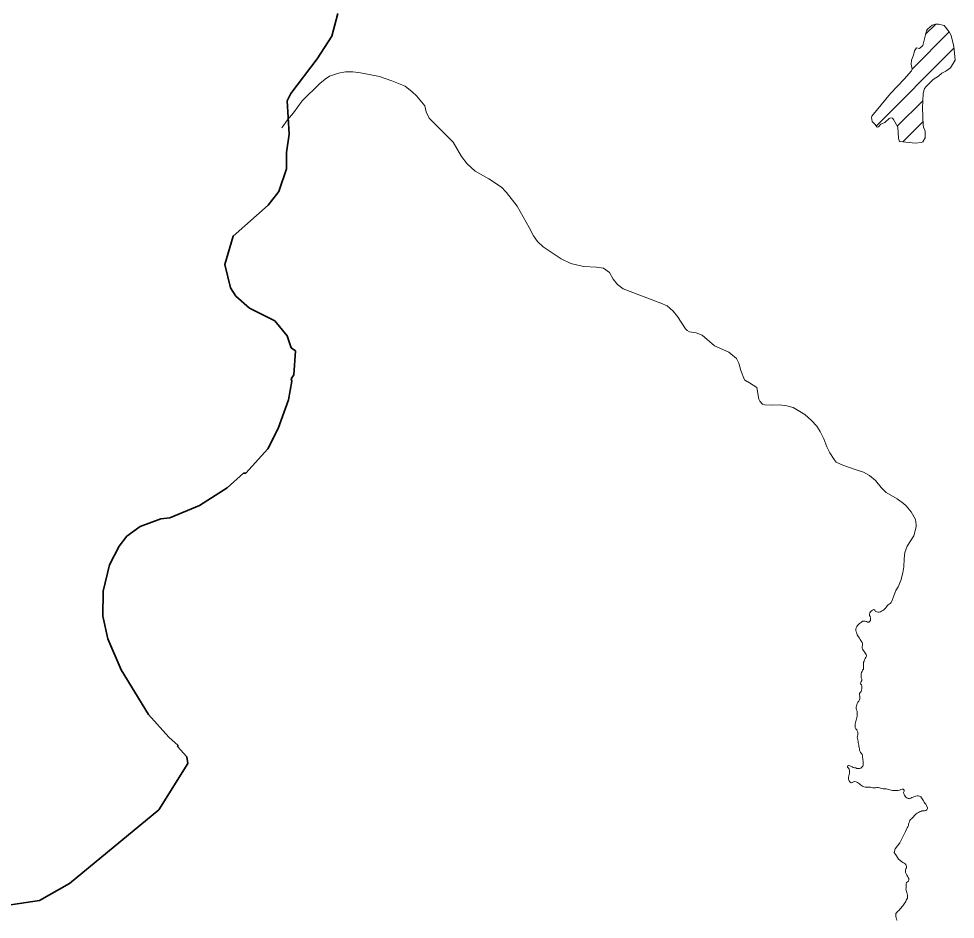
# Model space of a CAD drawing. Extents: x 553962 to 842807, y 8883888 to 9032388.
# Drawn here: x 608778 to 610652, y 8912448 to 8914249 of the extents above; entities that cross this region are included whole.
import ezdxf

# ---------------------------------------------------------------- set-up
doc = ezdxf.new("R2010")
doc.units = 0
doc.header["$LTSCALE"] = 150
doc.linetypes.add('LONG_DASH_SHORT_DASH', pattern=[9.9, 6, -1.2, 1.5, -1.2])
doc.layers.add('6', color=7, linetype='Continuous', lineweight=13)

msp = doc.modelspace()

# ---------------------------------------------------------------- linework, layer by layer
at = {"layer": '6'}
for p, q in [((610592.8, 8914218.2), (610613.2, 8914238.6)), ((610565.7, 8914148.7), (610640.2, 8914223.2)), ((610494, 8914034.6), (610649.5, 8914190.1)), ((610536, 8914034.2), (610587.2, 8914085.3)), ((610547.2, 8914002.9), (610587.8, 8914043.4))]:
    msp.add_line(p, q, dxfattribs=at)
at = {"layer": '6', "linetype": 'LONG_DASH_SHORT_DASH', "lineweight": 35}
msp.add_lwpolyline([(608739.3, 8912473), (608819.6, 8912485.1), (608880, 8912519.3), (609058.8, 8912666.4), (609116.5, 8912759.3), (609114.9, 8912772.6), (609096.2, 8912793.6), (609097.3, 8912795.6), (609078.6, 8912811.8), (609038.2, 8912857.6), (608983.3, 8912946.8), (608956.3, 8913009.1), (608946.9, 8913054.2), (608947.5, 8913104.1), (608959.7, 8913156.7), (608979, 8913193.9), (608994.6, 8913214.2), (609021.3, 8913233.8), (609062.8, 8913248.6), (609080.9, 8913251), (609139.7, 8913275.3), (609195.1, 8913310.8), (609228, 8913340.4), (609232.6, 8913340.3), (609276.6, 8913389.1), (609297.3, 8913429.6), (609318.1, 8913487), (609324.7, 8913524.3), (609323.1, 8913528.6), (609328.6, 8913536.8), (609332, 8913584.8), (609323.1, 8913590.8), (609315.6, 8913614.7), (609290.5, 8913645.2), (609240.2, 8913670.2), (609212.4, 8913694.1), (609201.8, 8913711), (609190.8, 8913757.9), (609207.3, 8913814.3), (609277.5, 8913876.2), (609298.7, 8913903.7), (609314.4, 8913949), (609314.4, 8913981.9), (609319.5, 8914018.2), (609315.7, 8914084.9), (609322.5, 8914099.7), (609375.2, 8914169.3), (609404.5, 8914214.5), (609417, 8914259.9)], dxfattribs=at)
at = {"layer": '6'}
for points in [[(610550.1, 8914128.2), (610522.6, 8914099.6), (610485.2, 8914054.4), (610484.5, 8914051.4), (610485.8, 8914043.6), (610490.9, 8914038.7), (610495.7, 8914032.3), (610498.2, 8914032.8), (610503.2, 8914038.6), (610511.3, 8914041.6), (610520, 8914049.9), (610522.6, 8914050.8), (610526.2, 8914050.7), (610528.6, 8914048), (610536.9, 8914032.6), (610538.2, 8914010.4), (610539.8, 8914005.3), (610541.1, 8914003.4), (610572.1, 8914000.6), (610584.6, 8914001.8), (610587.4, 8914003), (610591.6, 8914010.9), (610591.8, 8914024.6), (610588.8, 8914032.4), (610588, 8914036.4), (610586.7, 8914070.3), (610587.8, 8914099.9), (610590.6, 8914109.6), (610593.7, 8914113.9), (610608, 8914127.7), (610618.3, 8914134.6), (610625.4, 8914140.7), (610632.9, 8914144.4), (610642.7, 8914150.8), (610652.1, 8914166.7), (610649.1, 8914194), (610643.6, 8914215.7), (610640.1, 8914223.4), (610630.2, 8914235.9), (610618.4, 8914238.7)], [(610618.4, 8914238.7), (610613.1, 8914238.6), (610606, 8914236.5), (610596.3, 8914228.7), (610594.6, 8914224.8), (610586.9, 8914195.9), (610580.3, 8914189.7), (610574.4, 8914190.9), (610570.6, 8914185.2), (610568.3, 8914176.6), (610564.4, 8914166.3), (610563.7, 8914158.5), (610565.8, 8914148.4), (610564.8, 8914145.3), (610550.1, 8914128.2)], [(609417.9, 8914140.3), (609432.3, 8914143), (609446.8, 8914143.1), (609462, 8914141.3), (609500.2, 8914133.9), (609525, 8914125.2), (609551.2, 8914114.5), (609565.8, 8914103.2), (609574.5, 8914094.8), (609590.7, 8914075.3), (609593.5, 8914063.3), (609599.2, 8914050.6), (609647.6, 8914002.6), (609664.4, 8913973.8), (609675.8, 8913959.2), (609691.7, 8913944.3), (609718.8, 8913929.2), (609744.3, 8913912.2), (609754.5, 8913902), (609775.4, 8913874.4), (609799.6, 8913831.8), (609808, 8913815.2), (609816.3, 8913803.9), (609827.9, 8913793.1), (609863.5, 8913769.2), (609883, 8913759.4), (609908.5, 8913753.4), (609934, 8913752.3), (609948.3, 8913750), (609960, 8913741.4), (609967.7, 8913728.2), (609976.3, 8913717.3), (609987.7, 8913708.8), (610063.1, 8913680.4), (610075.6, 8913674.7), (610087.9, 8913664), (610096.3, 8913653.3), (610112.7, 8913629.2), (610116, 8913625.7), (610120.4, 8913623.2), (610133.8, 8913620.9), (610145.7, 8913616.5), (610170.2, 8913594.9), (610199.2, 8913582.2), (610214.4, 8913569.6), (610219.3, 8913560.4), (610223.4, 8913545.4), (610230.4, 8913527.1), (610232.1, 8913525.3), (610240.4, 8913521), (610255.3, 8913511.4), (610259.1, 8913488.4), (610261.4, 8913484.1), (610266.4, 8913478.2), (610271.4, 8913476.7), (610286, 8913476.2), (610299.6, 8913477.2), (610314.8, 8913475.2), (610327.5, 8913471.4), (610351.4, 8913457.7), (610364.5, 8913445.8), (610374.8, 8913433.9), (610381.7, 8913423.5), (610381.7, 8913423.5), (610389.1, 8913409.2)], [(609304.8, 8914031.3), (609316.3, 8914047), (609328.2, 8914061), (609345.4, 8914085), (609380.9, 8914119.9), (609391.6, 8914128.4), (609400.3, 8914134.1), (609417.9, 8914140.3)], [(610389.1, 8913409.2), (610395.4, 8913393.2), (610401.3, 8913381.1), (610409.7, 8913367.4), (610414, 8913362.1), (610427.1, 8913356), (610453.7, 8913346.8), (610468.8, 8913342.4), (610480.8, 8913335.7), (610492.2, 8913325.5), (610503.7, 8913311.6), (610513.8, 8913301.2), (610536.1, 8913288.8), (610548.6, 8913279.7), (610553.6, 8913275), (610564.1, 8913262.7), (610572.3, 8913247.7), (610574, 8913236.7), (610573.8, 8913232.5), (610569.3, 8913214.6), (610556.1, 8913194.1), (610551.1, 8913181.3), (610549.8, 8913168.7), (610549.5, 8913152.5), (610547.4, 8913140.6), (610543.5, 8913125.3), (610537.7, 8913112.6), (610533.2, 8913105.3), (610525.4, 8913084.2)], [(610525.4, 8913084.2), (610525.2, 8913084), (610523.8, 8913081.7), (610522, 8913079.7), (610520.1, 8913078.1), (610517.9, 8913076.8), (610516.1, 8913074.9), (610514.3, 8913072.9), (610512.9, 8913070.6), (610511.1, 8913068.7), (610509, 8913066.9), (610506.9, 8913065.2), (610504.8, 8913063.8), (610502.6, 8913062.7), (610500.1, 8913062.3), (610497.2, 8913062.1), (610495, 8913062.6), (610492.6, 8913063.5), (610491.2, 8913065.9), (610489, 8913067.2), (610486.6, 8913066.3), (610484.7, 8913064.7), (610482.8, 8913062.8), (610481.3, 8913060.5), (610480.3, 8913058.2), (610480.7, 8913055.6), (610481.7, 8913053.3), (610482.2, 8913050.7), (610482.8, 8913048.2), (610482.2, 8913045.7), (610480.8, 8913043.5), (610478.9, 8913041.8), (610476.4, 8913042.4), (610474.2, 8913043.6), (610471.6, 8913044), (610469.1, 8913044.3), (610466.4, 8913044), (610464.5, 8913042.3), (610462.4, 8913040.8), (610460.3, 8913039.3), (610458.4, 8913037.4), (610456.6, 8913035.5), (610455.2, 8913033.2), (610454.1, 8913030.7), (610453.4, 8913027.8), (610453.2, 8913024.5), (610454.2, 8913022), (610454.9, 8913019.4), (610455.8, 8913017), (610457, 8913014.7), (610458.5, 8913012.5), (610460.3, 8913009.9), (610461.9, 8913007.7), (610463.3, 8913005.6), (610464.7, 8913003.4), (610465.7, 8913001.1), (610466.5, 8912998.6), (610466.2, 8912995.8), (610466, 8912993.3), (610466, 8912990.6), (610466.7, 8912988.2), (610468.1, 8912985.8), (610469.7, 8912983.7), (610471.1, 8912981.4), (610472.7, 8912979.4)], [(610472.7, 8912979.4), (610474.1, 8912977.1), (610474.3, 8912974.6), (610473.3, 8912971.7), (610472.1, 8912969.3), (610470.7, 8912966.8), (610469.7, 8912964.4), (610468.6, 8912962), (610468.2, 8912959.3), (610468.7, 8912956.7), (610468.7, 8912954.1), (610468.7, 8912951.1), (610468.2, 8912948.2), (610466.8, 8912945.8), (610465.7, 8912943.4), (610464.4, 8912941.1), (610463.9, 8912938.6), (610463.8, 8912936), (610463.7, 8912933.4), (610464, 8912930.7), (610465.1, 8912928.2), (610465.2, 8912925.7), (610463.9, 8912923.4), (610462.9, 8912921.1), (610462.7, 8912918.6), (610464.4, 8912916.8), (610465.1, 8912914.2), (610465.1, 8912911.5), (610465, 8912908.8), (610464.4, 8912906.3), (610463.5, 8912903.5), (610461.8, 8912901.5), (610460.4, 8912899.3), (610460.5, 8912896.7), (610460.9, 8912894.1), (610461.2, 8912891.5), (610461.1, 8912889)], [(610461.1, 8912889), (610460.2, 8912886.6), (610459, 8912884.1), (610457.3, 8912881.8), (610456.1, 8912879.3), (610455.2, 8912876.8), (610454.5, 8912874.4), (610454.1, 8912871.8), (610453.8, 8912869.2), (610454.6, 8912866.6), (610455.5, 8912864), (610455.9, 8912861.6), (610456.1, 8912859), (610455.8, 8912856.5), (610455.5, 8912853.8), (610455.1, 8912851.4), (610454.6, 8912848.8), (610453.9, 8912846.3), (610453.4, 8912843.8), (610452.7, 8912841.3), (610451.9, 8912838.9), (610451.8, 8912836.3), (610451.7, 8912833.7), (610452, 8912831.1), (610453.3, 8912828.9), (610454.9, 8912826.9), (610456.1, 8912824.6), (610456.9, 8912821.9), (610457.3, 8912819.3), (610457.4, 8912816.7), (610456.8, 8912814.2), (610455.9, 8912811.8), (610456.5, 8912809.3), (610457, 8912806.7), (610457.5, 8912804.1), (610458.1, 8912801.3), (610458.6, 8912798.8), (610459, 8912796.3), (610459.4, 8912793.5), (610459.9, 8912791.1), (610460.2, 8912788.5), (610460.6, 8912785.9), (610461.6, 8912783.6), (610462.8, 8912781.4), (610464.2, 8912779.2), (610465.8, 8912777.2), (610466.5, 8912774.8), (610466.8, 8912772.2), (610467, 8912769.3), (610467.2, 8912766.7), (610467.5, 8912764), (610467.6, 8912761.4), (610467.6, 8912758.8), (610467.5, 8912756.3), (610467.1, 8912753.9), (610465.3, 8912752), (610462.9, 8912750.2), (610460.6, 8912749.4), (610457.8, 8912749.3), (610455.3, 8912749.6), (610453, 8912750.6), (610450.4, 8912750.4), (610447.8, 8912751.3), (610445.6, 8912752.5), (610443.4, 8912753.9)], [(610443.4, 8912753.9), (610441.1, 8912755), (610438.7, 8912755.7), (610436.6, 8912754.2), (610436.6, 8912751.7), (610438.3, 8912749.8), (610440, 8912747.9), (610440.5, 8912745.4), (610440.4, 8912742.7), (610440.2, 8912740), (610439.6, 8912737.5), (610438.9, 8912734.9), (610438.6, 8912732.3), (610438.6, 8912729.7), (610438.8, 8912727.2), (610439.8, 8912724.8), (610441.4, 8912722.4), (610443.5, 8912721), (610446.1, 8912721.6), (610448.4, 8912722.8), (610451.3, 8912723.1), (610453.8, 8912722.7), (610456.3, 8912721.6), (610458.5, 8912720.2), (610460.6, 8912718.7), (610462.7, 8912717), (610464.8, 8912715.6), (610466.8, 8912713.9), (610469.1, 8912712.5), (610471.6, 8912711.9), (610474.2, 8912711.9), (610476.9, 8912711.8), (610479.6, 8912711.8), (610482.2, 8912712.1), (610484.9, 8912711.5), (610487.4, 8912711), (610489.9, 8912710.8)], [(610489.9, 8912710.8), (610492.5, 8912710.9), (610495.2, 8912711.1), (610497.8, 8912711.1), (610500.5, 8912710.7), (610502.8, 8912709.7), (610505.4, 8912709.1), (610508.1, 8912708.8), (610510.9, 8912708.7), (610513.6, 8912708.4), (610516.3, 8912707.8), (610518.8, 8912707.1), (610521.4, 8912706.4), (610523.9, 8912705.7), (610526.8, 8912705.4), (610529.8, 8912705.3), (610532.6, 8912705.2), (610535.2, 8912705.2), (610537.9, 8912705.4), (610540.4, 8912706.1), (610543.1, 8912707.2), (610545.6, 8912707.8), (610548.1, 8912707.8), (610550.1, 8912706.2), (610549.6, 8912703.7), (610548.7, 8912701.3), (610549.3, 8912698.8), (610550.4, 8912696.3), (610551.8, 8912694), (610553.3, 8912691.8), (610555.4, 8912690.4), (610558, 8912689.6), (610560.6, 8912689.5), (610563.1, 8912690), (610565.4, 8912691.3), (610567.7, 8912692.3), (610570.3, 8912693.2), (610572.8, 8912693.9), (610575.6, 8912694.6), (610578.2, 8912694.7), (610580.7, 8912694.3), (610583, 8912692.9), (610584.6, 8912691), (610586, 8912688.9), (610587.2, 8912686.6), (610588.6, 8912684.5), (610589.9, 8912682.3), (610591.3, 8912680.1), (610593, 8912678.1), (610594.4, 8912675.4), (610596.4, 8912670.8)], [(610596.4, 8912670.8), (610596.7, 8912669.8), (610596.7, 8912669.2), (610596.2, 8912667.9), (610595.2, 8912666.8), (610593.2, 8912665.4), (610590.7, 8912664.7), (610588, 8912664.5), (610585.4, 8912664.6), (610583.1, 8912663.3), (610580.5, 8912662.8), (610578.3, 8912661.4), (610576.1, 8912660.1), (610573.9, 8912658.5), (610571.9, 8912656.7), (610570, 8912654.9), (610568.2, 8912652.8), (610566.5, 8912650.8), (610564.6, 8912648.9), (610562.6, 8912647.3), (610560.9, 8912645.4), (610560.2, 8912642.6), (610559.3, 8912640.2), (610558.6, 8912637.8), (610558.2, 8912635.1), (610557.1, 8912632.7), (610555.7, 8912630.5), (610554.6, 8912628), (610552.4, 8912623.1)], [(610552.4, 8912623.1), (610551.4, 8912620.9), (610547.8, 8912614.2), (610544.7, 8912607.2), (610541.2, 8912600.6), (610536.7, 8912594.4), (610532, 8912588.5), (610530, 8912581.1), (610534.2, 8912574.9), (610538.4, 8912568.3), (610544.2, 8912563.2), (610547.2, 8912561.2), (610549.8, 8912559.8), (610551.9, 8912558.4), (610554, 8912555.9), (610554.6, 8912553.2), (610554.3, 8912550.7), (610553.1, 8912548.5), (610552.2, 8912546.2), (610552.2, 8912543.7), (610552.8, 8912541.2), (610554, 8912538.7), (610555.1, 8912536.3), (610556.5, 8912534), (610558, 8912531.5), (610559, 8912529.1), (610559.4, 8912526.5), (610558.6, 8912524.2), (610556.5, 8912522.9), (610554.7, 8912521.2), (610554.1, 8912518.8), (610554.1, 8912516.3), (610554, 8912513.7), (610553.7, 8912510.7), (610553.5, 8912508.2), (610553.9, 8912505.8), (610554.4, 8912503.4), (610555.2, 8912501), (610556.1, 8912498.6), (610556.2, 8912496), (610556.2, 8912493), (610556.2, 8912490.2), (610555.4, 8912487.9), (610554.1, 8912485.7), (610553, 8912483.5), (610551.7, 8912481.1), (610550.1, 8912478.7), (610548.5, 8912476.6), (610546.9, 8912474.3), (610545.4, 8912472.3), (610543.7, 8912470.3), (610541.9, 8912468.3), (610540.2, 8912466.5), (610538.6, 8912464.7), (610536.7, 8912463.1), (610535.1, 8912461.3), (610533.5, 8912459.2), (610532.9, 8912456.7), (610533.5, 8912453.2), (610533.9, 8912450.9), (610534.8, 8912447.9), (610536, 8912445.6)]]:
    msp.add_lwpolyline(points, dxfattribs=at)

doc.saveas('drawing.dxf')
